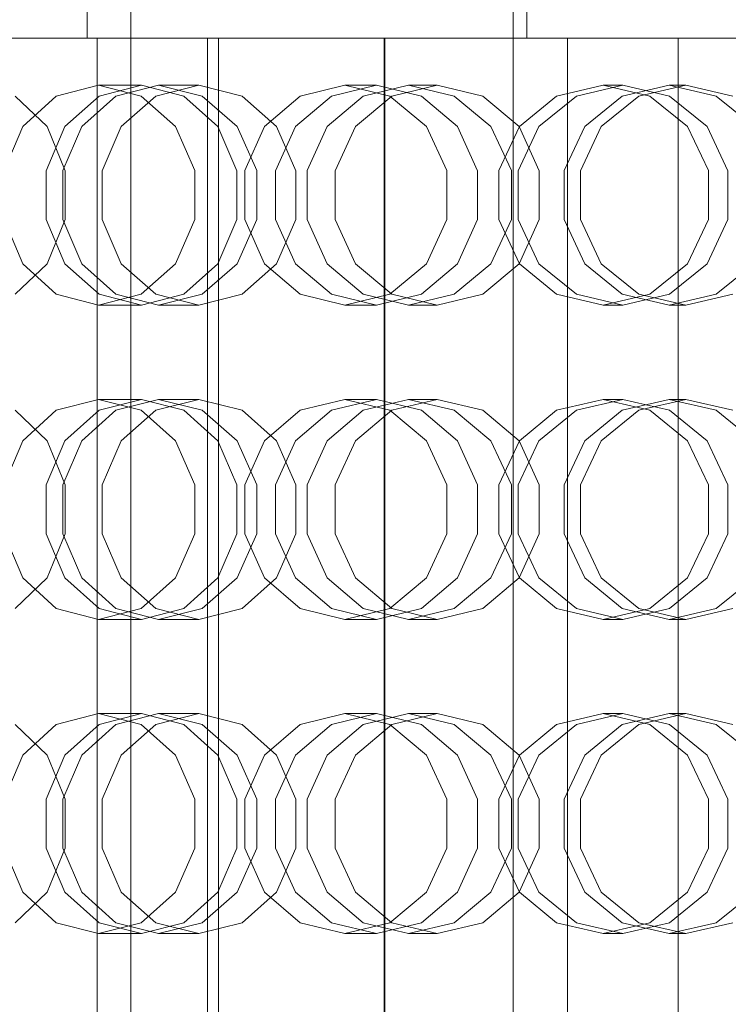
# Model space of a CAD drawing. Header units: millimetres. Extents: x -1970 to 61924, y -58230 to 6847.
# Tile 584 of 656: x 25056 to 25191, y -17984 to -17796. Entities that reach past the tile are written whole.
import ezdxf

# ---------------------------------------------------------------- set-up
doc = ezdxf.new("R2010")
doc.units = ezdxf.units.MM
for name, color, linetype, lineweight in [('COTAS_P', 1, 'Continuous', 0), ('superior_briquetadora', 7, 'Continuous', 0), ('superior_C02-briq', 7, 'Continuous', 0)]:
    doc.layers.add(name, color=color, linetype=linetype, lineweight=lineweight)
doc.dimstyles.new('R19_100', dxfattribs={"dimtxt": 250, "dimasz": 150, "dimexe": 150, "dimexo": 80, "dimgap": 100, "dimtad": 1, "dimtih": 1, "dimtoh": 1, "dimdsep": 46, "dimcen": 0.09, "dimadec": 0, "dimazin": 0, "dimtfac": 1, "dimtdec": 4, "dimtofl": 0, "dimtmove": 0, "dimatfit": 3, "dimfxl": 1, "dimtolj": 1, "dimtzin": 0, "dimarcsym": 0})

# ---------------------------------------------------------------- blocks, each defined once
blk = doc.blocks.new('DIM_R26_29')
at = {"layer": 'COTAS_P'}
for p, q in [((24250.07, -17080), (24400.07, -17035)), ((26750.07, -17080), (26600.07, -17035)), ((24250.07, -17980), (24250.07, -17080)), ((24250.07, -17080), (26750.07, -17080)), ((24250.07, -17080), (24400.07, -17125)), ((26750.07, -17080), (26600.07, -17125)), ((26750.07, -17980), (26750.07, -17080))]:
    blk.add_line(p, q, dxfattribs=at)
blk.add_text('2500 P', height=250, dxfattribs=at).set_placement((25500.07, -16980))

msp = doc.modelspace()

# ---------------------------------------------------------------- linework, layer by layer
at = {"layer": 'superior_briquetadora'}
for p, q in [((25152.685, -17250), (25152.685, -17800)), ((25068.718, -17520), (25068.718, -17800)), ((25077.067, -17789), (25077.067, -18171)), ((25042.055, -17800), (25059.165, -17800)), ((25060.251, -17800), (25043.109, -17800)), ((25046.788, -17800), (25059.697, -17800)), ((25060.338, -17800), (25047.587, -17800)), ((25066.791, -17800), (25048.883, -17800)), ((25050.024, -17800), (25067.82, -17800)), ((25059.165, -17800), (25076.765, -17800)), ((25059.697, -17800), (25068.718, -17800)), ((25077.881, -17800), (25060.251, -17800)), ((25069.074, -17800), (25060.338, -17800)), ((25082.084, -17800), (25066.791, -17800)), ((25067.82, -17800), (25082.9, -17800)), ((25068.718, -17800), (25072.065, -17800)), ((25072.065, -17800), (25069.074, -17800)), ((25070.597, -18160), (25070.597, -17800)), ((25073.173, -17800), (25070.597, -17800)), ((25070.597, -17800), (25074.863, -17800)), ((25082.2, -17800), (25073.173, -17800)), ((25074.863, -17800), (25085.323, -17800)), ((25076.765, -17800), (25094.811, -17800)), ((25095.952, -17800), (25077.881, -17800)), ((25093.263, -17800), (25082.084, -17800)), ((25096.303, -17800), (25082.2, -17800)), ((25082.9, -17800), (25093.788, -17800)), ((25085.323, -17800), (25100.383, -17800)), ((25091.695, -18160), (25091.695, -17800)), ((25094.272, -17800), (25091.695, -17800)), ((25091.695, -17800), (25095.962, -17800)), ((25099.236, -17800), (25093.263, -17800)), ((25093.788, -17800), (25099.416, -17800)), ((25093.788, -17800), (25093.788, -18160)), ((25103.298, -17800), (25094.272, -17800)), ((25094.811, -17800), (25113.255, -17800)), ((25114.42, -17800), (25095.952, -17800)), ((25095.962, -17800), (25106.421, -17800)), ((25113.335, -17800), (25096.303, -17800)), ((25099.416, -17800), (25099.236, -17800)), ((25100.383, -17800), (25117.751, -17800)), ((25117.401, -17800), (25103.298, -17800)), ((25106.421, -17800), (25121.481, -17800)), ((25113.255, -17800), (25132.05, -17800)), ((25130.703, -17800), (25113.335, -17800)), ((25133.235, -17800), (25114.42, -17800)), ((25134.433, -17800), (25117.401, -17800)), ((25117.751, -17800), (25134.783, -17800)), ((25121.481, -17800), (25138.849, -17800)), ((25125.468, -18160), (25125.468, -17800)), ((25126.044, -17800), (25125.468, -17800)), ((25125.468, -17800), (25127.948, -17800)), ((25125.568, -17800), (25128.048, -17800)), ((25125.568, -17800), (25125.568, -18160)), ((25126.144, -17800), (25125.568, -17800)), ((25129.675, -17800), (25126.044, -17800)), ((25129.771, -17800), (25126.144, -17800)), ((25127.948, -17800), (25133.419, -17800)), ((25128.048, -17800), (25133.519, -17800)), ((25136.269, -17800), (25129.675, -17800)), ((25136.361, -17800), (25129.771, -17800)), ((25145.763, -17800), (25130.703, -17800)), ((25132.05, -17800), (25151.148, -17800)), ((25152.35, -17800), (25133.235, -17800)), ((25133.419, -17800), (25141.746, -17800)), ((25133.519, -17800), (25141.847, -17800)), ((25151.801, -17800), (25134.433, -17800)), ((25134.783, -17800), (25148.886, -17800)), ((25145.666, -17800), (25136.269, -17800)), ((25145.75, -17800), (25136.361, -17800)), ((25138.849, -17800), (25155.881, -17800)), ((25141.746, -17800), (25152.726, -17800)), ((25141.847, -17800), (25152.827, -17800)), ((25157.634, -17800), (25145.666, -17800)), ((25157.708, -17800), (25145.75, -17800)), ((25156.222, -17800), (25145.763, -17800)), ((25148.886, -17800), (25157.912, -17800)), ((25151.148, -17800), (25170.5, -17800)), ((25166.861, -17800), (25151.801, -17800)), ((25171.717, -17800), (25152.35, -17800)), ((25152.685, -17800), (25155.489, -17800)), ((25153.623, -17800), (25152.685, -17800)), ((25152.726, -17800), (25166.089, -17800)), ((25152.827, -17800), (25166.191, -17800)), ((25158.267, -17800), (25153.623, -17800)), ((25155.489, -17800), (25161.929, -17800)), ((25155.881, -17800), (25169.984, -17800)), ((25160.489, -17800), (25156.222, -17800)), ((25171.877, -17800), (25157.634, -17800)), ((25171.94, -17800), (25157.708, -17800)), ((25157.912, -17800), (25160.489, -17800)), ((25166.439, -17800), (25158.267, -17800)), ((25160.489, -18160), (25160.489, -17800)), ((25161.929, -17800), (25171.755, -17800)), ((25166.089, -17800), (25181.508, -17800)), ((25166.191, -17800), (25181.61, -17800)), ((25177.825, -17800), (25166.439, -17800)), ((25177.321, -17800), (25166.861, -17800)), ((25169.984, -17800), (25179.011, -17800)), ((25170.5, -17800), (25190.056, -17800)), ((25191.284, -17800), (25171.717, -17800)), ((25171.755, -17800), (25184.59, -17800)), ((25188.046, -17800), (25171.877, -17800)), ((25188.096, -17800), (25171.94, -17800)), ((25181.587, -17800), (25177.321, -17800)), ((25191.987, -17800), (25177.825, -17800)), ((25179.011, -17800), (25181.587, -17800)), ((25181.508, -17800), (25198.606, -17800)), ((25181.587, -18160), (25181.587, -17800)), ((25181.61, -17800), (25198.708, -17800)), ((25184.59, -17800), (25199.942, -17800)), ((25205.742, -17800), (25188.046, -17800)), ((25205.778, -17800), (25188.096, -17800)), ((25190.056, -17800), (25209.766, -17800)), ((25062.79, -17811.08), (25070.847, -17809)), ((25079.071, -17809), (25070.847, -17809)), ((25070.847, -17809), (25079.001, -17811.08)), ((25079.071, -17809), (25070.966, -17811.08)), ((25082.359, -17809), (25074.167, -17811.08)), ((25087.176, -17811.08), (25079.071, -17809)), ((25081.818, -17811.08), (25090.055, -17809)), ((25090.055, -17809), (25082.359, -17809)), ((25090.642, -17811.08), (25082.359, -17809)), ((25090.055, -17809), (25098.292, -17811.08)), ((25109.378, -17811.08), (25117.922, -17809)), ((25123.986, -17809), (25115.408, -17811.08)), ((25123.986, -17809), (25117.922, -17809)), ((25117.922, -17809), (25126.538, -17811.08)), ((25130.077, -17809), (25121.434, -17811.08)), ((25132.565, -17811.08), (25123.986, -17809)), ((25126.909, -17811.08), (25135.583, -17809)), ((25135.583, -17809), (25130.077, -17809)), ((25138.785, -17811.08), (25130.077, -17809)), ((25135.583, -17809), (25144.258, -17811.08)), ((25158.374, -17811.08), (25167.259, -17809)), ((25171.059, -17809), (25162.153, -17811.08)), ((25171.059, -17809), (25167.259, -17809)), ((25167.259, -17809), (25176.188, -17811.08)), ((25179.848, -17809), (25170.902, -17811.08)), ((25179.965, -17811.08), (25171.059, -17809)), ((25174.106, -17811.08), (25183.07, -17809)), ((25183.07, -17809), (25179.848, -17809)), ((25188.832, -17811.08), (25179.848, -17809)), ((25183.07, -17809), (25192.035, -17811.08)), ((25054.922, -17811.08), (25061.063, -17816.907)), ((25056.4, -17816.906), (25062.79, -17811.08)), ((25070.966, -17811.08), (25064.467, -17816.907)), ((25074.167, -17811.08), (25067.664, -17816.906)), ((25075.213, -17816.907), (25081.818, -17811.08)), ((25079.001, -17811.08), (25085.608, -17816.906)), ((25093.676, -17816.907), (25087.176, -17811.08)), ((25097.348, -17816.906), (25090.642, -17811.08)), ((25098.292, -17811.08), (25104.897, -17816.907)), ((25102.58, -17816.906), (25109.378, -17811.08)), ((25115.408, -17811.08), (25108.528, -17816.907)), ((25121.434, -17811.08), (25114.551, -17816.906)), ((25119.952, -17816.907), (25126.909, -17811.08)), ((25126.538, -17811.08), (25133.497, -17816.906)), ((25139.445, -17816.907), (25132.565, -17811.08)), ((25145.813, -17816.906), (25138.785, -17811.08)), ((25144.258, -17811.08), (25151.215, -17816.907)), ((25151.283, -17816.906), (25158.374, -17811.08)), ((25162.153, -17811.08), (25155.011, -17816.907)), ((25170.902, -17811.08), (25163.756, -17816.906)), ((25166.917, -17816.907), (25174.106, -17811.08)), ((25176.188, -17811.08), (25183.38, -17816.906)), ((25187.107, -17816.907), (25179.965, -17811.08)), ((25196.063, -17816.906), (25188.832, -17811.08)), ((25052.88, -17825.326), (25056.4, -17816.906)), ((25064.467, -17816.907), (25060.86, -17825.327)), ((25061.063, -17816.907), (25064.471, -17825.327)), ((25067.664, -17816.906), (25064.08, -17825.326)), ((25071.547, -17825.327), (25075.213, -17816.907)), ((25085.608, -17816.906), (25089.303, -17825.326)), ((25097.283, -17825.327), (25093.676, -17816.907)), ((25101.095, -17825.326), (25097.348, -17816.906)), ((25098.826, -17825.326), (25102.58, -17816.906)), ((25108.528, -17816.907), (25104.71, -17825.327)), ((25104.897, -17816.907), (25108.563, -17825.327)), ((25114.551, -17816.906), (25110.749, -17825.326)), ((25116.091, -17825.327), (25119.952, -17816.907)), ((25133.497, -17816.906), (25137.379, -17825.326)), ((25143.263, -17825.327), (25139.445, -17816.907)), ((25149.732, -17825.326), (25145.813, -17816.906)), ((25147.36, -17825.326), (25151.283, -17816.906)), ((25155.011, -17816.907), (25151.047, -17825.327)), ((25151.215, -17816.907), (25155.075, -17825.327)), ((25163.756, -17816.906), (25159.801, -17825.326)), ((25162.928, -17825.327), (25166.917, -17816.907)), ((25183.38, -17816.906), (25187.384, -17825.326)), ((25191.071, -17825.327), (25187.107, -17816.907)), ((25060.86, -17825.327), (25060.86, -17834.673)), ((25064.08, -17825.326), (25064.08, -17834.674)), ((25064.471, -17825.327), (25064.471, -17834.673)), ((25071.547, -17834.673), (25071.547, -17825.327)), ((25089.303, -17825.326), (25089.303, -17834.674)), ((25097.283, -17834.673), (25097.283, -17825.327)), ((25098.826, -17834.674), (25098.826, -17825.326)), ((25101.095, -17834.674), (25101.095, -17825.326)), ((25104.71, -17825.327), (25104.71, -17834.673)), ((25108.563, -17825.327), (25108.563, -17834.673)), ((25110.749, -17825.326), (25110.749, -17834.674)), ((25116.091, -17834.673), (25116.091, -17825.327)), ((25137.379, -17825.326), (25137.379, -17834.674)), ((25143.263, -17834.673), (25143.263, -17825.327)), ((25147.36, -17834.674), (25147.36, -17825.326)), ((25149.732, -17834.674), (25149.732, -17825.326)), ((25151.047, -17825.327), (25151.047, -17834.673)), ((25155.075, -17825.327), (25155.075, -17834.673)), ((25159.801, -17825.326), (25159.801, -17834.674)), ((25162.928, -17834.673), (25162.928, -17825.327)), ((25187.384, -17825.326), (25187.384, -17834.674)), ((25191.071, -17834.673), (25191.071, -17825.327)), ((25056.4, -17843.094), (25052.88, -17834.674)), ((25060.86, -17834.673), (25064.467, -17843.093)), ((25064.471, -17834.673), (25061.063, -17843.093)), ((25064.08, -17834.674), (25067.664, -17843.094)), ((25075.213, -17843.093), (25071.547, -17834.673)), ((25089.303, -17834.674), (25085.608, -17843.094)), ((25093.676, -17843.093), (25097.283, -17834.673)), ((25097.348, -17843.094), (25101.095, -17834.674)), ((25102.58, -17843.094), (25098.826, -17834.674)), ((25104.71, -17834.673), (25108.528, -17843.093)), ((25108.563, -17834.673), (25104.897, -17843.093)), ((25110.749, -17834.674), (25114.551, -17843.094)), ((25119.952, -17843.093), (25116.091, -17834.673)), ((25137.379, -17834.674), (25133.497, -17843.094)), ((25139.445, -17843.093), (25143.263, -17834.673)), ((25145.813, -17843.094), (25149.732, -17834.674)), ((25151.283, -17843.094), (25147.36, -17834.674)), ((25151.047, -17834.673), (25155.011, -17843.093)), ((25155.075, -17834.673), (25151.215, -17843.093)), ((25159.801, -17834.674), (25163.756, -17843.094)), ((25166.917, -17843.093), (25162.928, -17834.673)), ((25187.384, -17834.674), (25183.38, -17843.094)), ((25187.107, -17843.093), (25191.071, -17834.673)), ((25061.063, -17843.093), (25054.922, -17848.92)), ((25062.79, -17848.92), (25056.4, -17843.094)), ((25064.467, -17843.093), (25070.966, -17848.92)), ((25067.664, -17843.094), (25074.167, -17848.92)), ((25081.818, -17848.92), (25075.213, -17843.093)), ((25085.608, -17843.094), (25079.001, -17848.92)), ((25087.176, -17848.92), (25093.676, -17843.093)), ((25090.642, -17848.92), (25097.348, -17843.094)), ((25104.897, -17843.093), (25098.292, -17848.92)), ((25109.378, -17848.92), (25102.58, -17843.094)), ((25108.528, -17843.093), (25115.408, -17848.92)), ((25114.551, -17843.094), (25121.434, -17848.92)), ((25126.909, -17848.92), (25119.952, -17843.093)), ((25133.497, -17843.094), (25126.538, -17848.92)), ((25132.565, -17848.92), (25139.445, -17843.093)), ((25138.785, -17848.92), (25145.813, -17843.094)), ((25151.215, -17843.093), (25144.258, -17848.92)), ((25158.374, -17848.92), (25151.283, -17843.094)), ((25155.011, -17843.093), (25162.153, -17848.92)), ((25163.756, -17843.094), (25170.902, -17848.92)), ((25174.106, -17848.92), (25166.917, -17843.093)), ((25183.38, -17843.094), (25176.188, -17848.92)), ((25179.965, -17848.92), (25187.107, -17843.093)), ((25188.832, -17848.92), (25196.063, -17843.094)), ((25070.847, -17851), (25062.79, -17848.92)), ((25079.001, -17848.92), (25070.847, -17851)), ((25070.966, -17848.92), (25079.071, -17851)), ((25074.167, -17848.92), (25082.359, -17851)), ((25079.071, -17851), (25087.176, -17848.92)), ((25090.055, -17851), (25081.818, -17848.92)), ((25082.359, -17851), (25090.642, -17848.92)), ((25098.292, -17848.92), (25090.055, -17851)), ((25117.922, -17851), (25109.378, -17848.92)), ((25115.408, -17848.92), (25123.986, -17851)), ((25126.538, -17848.92), (25117.922, -17851)), ((25121.434, -17848.92), (25130.077, -17851)), ((25123.986, -17851), (25132.565, -17848.92)), ((25135.583, -17851), (25126.909, -17848.92)), ((25130.077, -17851), (25138.785, -17848.92)), ((25144.258, -17848.92), (25135.583, -17851)), ((25167.259, -17851), (25158.374, -17848.92)), ((25162.153, -17848.92), (25171.059, -17851)), ((25176.188, -17848.92), (25167.259, -17851)), ((25170.902, -17848.92), (25179.848, -17851)), ((25171.059, -17851), (25179.965, -17848.92)), ((25183.07, -17851), (25174.106, -17848.92)), ((25179.848, -17851), (25188.832, -17848.92)), ((25192.035, -17848.92), (25183.07, -17851)), ((25079.071, -17851), (25070.847, -17851)), ((25090.055, -17851), (25082.359, -17851)), ((25123.986, -17851), (25117.922, -17851)), ((25135.583, -17851), (25130.077, -17851)), ((25171.059, -17851), (25167.259, -17851)), ((25183.07, -17851), (25179.848, -17851)), ((25062.79, -17871.08), (25070.847, -17869)), ((25079.071, -17869), (25070.847, -17869)), ((25070.847, -17869), (25079.001, -17871.08)), ((25079.071, -17869), (25070.966, -17871.08)), ((25082.359, -17869), (25074.167, -17871.08)), ((25087.176, -17871.08), (25079.071, -17869)), ((25081.818, -17871.08), (25090.055, -17869)), ((25090.055, -17869), (25082.359, -17869)), ((25090.642, -17871.08), (25082.359, -17869)), ((25090.055, -17869), (25098.292, -17871.08)), ((25109.378, -17871.08), (25117.922, -17869)), ((25123.986, -17869), (25115.408, -17871.08)), ((25123.986, -17869), (25117.922, -17869)), ((25117.922, -17869), (25126.538, -17871.08)), ((25130.077, -17869), (25121.434, -17871.08)), ((25132.565, -17871.08), (25123.986, -17869)), ((25126.909, -17871.08), (25135.583, -17869)), ((25135.583, -17869), (25130.077, -17869)), ((25138.785, -17871.08), (25130.077, -17869)), ((25135.583, -17869), (25144.258, -17871.08)), ((25158.374, -17871.08), (25167.259, -17869)), ((25171.059, -17869), (25162.153, -17871.08)), ((25171.059, -17869), (25167.259, -17869)), ((25167.259, -17869), (25176.188, -17871.08)), ((25179.848, -17869), (25170.902, -17871.08)), ((25179.965, -17871.08), (25171.059, -17869)), ((25174.106, -17871.08), (25183.07, -17869)), ((25183.07, -17869), (25179.848, -17869)), ((25188.832, -17871.08), (25179.848, -17869)), ((25183.07, -17869), (25192.035, -17871.08)), ((25054.922, -17871.08), (25061.063, -17876.907)), ((25056.4, -17876.906), (25062.79, -17871.08)), ((25070.966, -17871.08), (25064.467, -17876.907)), ((25074.167, -17871.08), (25067.664, -17876.906)), ((25075.213, -17876.907), (25081.818, -17871.08)), ((25079.001, -17871.08), (25085.608, -17876.906)), ((25093.676, -17876.907), (25087.176, -17871.08)), ((25097.348, -17876.906), (25090.642, -17871.08)), ((25098.292, -17871.08), (25104.897, -17876.907)), ((25102.58, -17876.906), (25109.378, -17871.08)), ((25115.408, -17871.08), (25108.528, -17876.907)), ((25121.434, -17871.08), (25114.551, -17876.906)), ((25119.952, -17876.907), (25126.909, -17871.08)), ((25126.538, -17871.08), (25133.497, -17876.906)), ((25139.445, -17876.907), (25132.565, -17871.08)), ((25145.813, -17876.906), (25138.785, -17871.08)), ((25144.258, -17871.08), (25151.215, -17876.907)), ((25151.283, -17876.906), (25158.374, -17871.08)), ((25162.153, -17871.08), (25155.011, -17876.907)), ((25170.902, -17871.08), (25163.756, -17876.906)), ((25166.917, -17876.907), (25174.106, -17871.08)), ((25176.188, -17871.08), (25183.38, -17876.906)), ((25187.107, -17876.907), (25179.965, -17871.08)), ((25196.063, -17876.906), (25188.832, -17871.08)), ((25052.88, -17885.326), (25056.4, -17876.906)), ((25064.467, -17876.907), (25060.86, -17885.327)), ((25061.063, -17876.907), (25064.471, -17885.327)), ((25067.664, -17876.906), (25064.08, -17885.326)), ((25071.547, -17885.327), (25075.213, -17876.907)), ((25085.608, -17876.906), (25089.303, -17885.326)), ((25097.283, -17885.327), (25093.676, -17876.907)), ((25101.095, -17885.326), (25097.348, -17876.906)), ((25098.826, -17885.326), (25102.58, -17876.906)), ((25108.528, -17876.907), (25104.71, -17885.327)), ((25104.897, -17876.907), (25108.563, -17885.327)), ((25114.551, -17876.906), (25110.749, -17885.326)), ((25116.091, -17885.327), (25119.952, -17876.907)), ((25133.497, -17876.906), (25137.379, -17885.326)), ((25143.263, -17885.327), (25139.445, -17876.907)), ((25149.732, -17885.326), (25145.813, -17876.906)), ((25147.36, -17885.326), (25151.283, -17876.906)), ((25155.011, -17876.907), (25151.047, -17885.327)), ((25151.215, -17876.907), (25155.075, -17885.327)), ((25163.756, -17876.906), (25159.801, -17885.326)), ((25162.928, -17885.327), (25166.917, -17876.907)), ((25183.38, -17876.906), (25187.384, -17885.326)), ((25191.071, -17885.327), (25187.107, -17876.907)), ((25060.86, -17885.327), (25060.86, -17894.673)), ((25064.08, -17885.326), (25064.08, -17894.674)), ((25064.471, -17885.327), (25064.471, -17894.673)), ((25071.547, -17894.673), (25071.547, -17885.327)), ((25089.303, -17885.326), (25089.303, -17894.674)), ((25097.283, -17894.673), (25097.283, -17885.327)), ((25098.826, -17894.674), (25098.826, -17885.326)), ((25101.095, -17894.674), (25101.095, -17885.326)), ((25104.71, -17885.327), (25104.71, -17894.673)), ((25108.563, -17885.327), (25108.563, -17894.673)), ((25110.749, -17885.326), (25110.749, -17894.674)), ((25116.091, -17894.673), (25116.091, -17885.327)), ((25137.379, -17885.326), (25137.379, -17894.674)), ((25143.263, -17894.673), (25143.263, -17885.327)), ((25147.36, -17894.674), (25147.36, -17885.326)), ((25149.732, -17894.674), (25149.732, -17885.326)), ((25151.047, -17885.327), (25151.047, -17894.673)), ((25155.075, -17885.327), (25155.075, -17894.673)), ((25159.801, -17885.326), (25159.801, -17894.674)), ((25162.928, -17894.673), (25162.928, -17885.327)), ((25187.384, -17885.326), (25187.384, -17894.674)), ((25191.071, -17894.673), (25191.071, -17885.327)), ((25056.4, -17903.094), (25052.88, -17894.674)), ((25060.86, -17894.673), (25064.467, -17903.093)), ((25064.471, -17894.673), (25061.063, -17903.093)), ((25064.08, -17894.674), (25067.664, -17903.094)), ((25075.213, -17903.093), (25071.547, -17894.673)), ((25089.303, -17894.674), (25085.608, -17903.094)), ((25093.676, -17903.093), (25097.283, -17894.673)), ((25097.348, -17903.094), (25101.095, -17894.674)), ((25102.58, -17903.094), (25098.826, -17894.674)), ((25104.71, -17894.673), (25108.528, -17903.093)), ((25108.563, -17894.673), (25104.897, -17903.093)), ((25110.749, -17894.674), (25114.551, -17903.094)), ((25119.952, -17903.093), (25116.091, -17894.673)), ((25137.379, -17894.674), (25133.497, -17903.094)), ((25139.445, -17903.093), (25143.263, -17894.673)), ((25145.813, -17903.094), (25149.732, -17894.674)), ((25151.283, -17903.094), (25147.36, -17894.674)), ((25151.047, -17894.673), (25155.011, -17903.093)), ((25155.075, -17894.673), (25151.215, -17903.093)), ((25159.801, -17894.674), (25163.756, -17903.094)), ((25166.917, -17903.093), (25162.928, -17894.673)), ((25187.384, -17894.674), (25183.38, -17903.094)), ((25187.107, -17903.093), (25191.071, -17894.673)), ((25061.063, -17903.093), (25054.922, -17908.92)), ((25062.79, -17908.92), (25056.4, -17903.094)), ((25064.467, -17903.093), (25070.966, -17908.92)), ((25067.664, -17903.094), (25074.167, -17908.92)), ((25081.818, -17908.92), (25075.213, -17903.093)), ((25085.608, -17903.094), (25079.001, -17908.92)), ((25087.176, -17908.92), (25093.676, -17903.093)), ((25090.642, -17908.92), (25097.348, -17903.094)), ((25104.897, -17903.093), (25098.292, -17908.92)), ((25109.378, -17908.92), (25102.58, -17903.094)), ((25108.528, -17903.093), (25115.408, -17908.92)), ((25114.551, -17903.094), (25121.434, -17908.92)), ((25126.909, -17908.92), (25119.952, -17903.093)), ((25133.497, -17903.094), (25126.538, -17908.92)), ((25132.565, -17908.92), (25139.445, -17903.093)), ((25138.785, -17908.92), (25145.813, -17903.094)), ((25151.215, -17903.093), (25144.258, -17908.92)), ((25158.374, -17908.92), (25151.283, -17903.094)), ((25155.011, -17903.093), (25162.153, -17908.92)), ((25163.756, -17903.094), (25170.902, -17908.92)), ((25174.106, -17908.92), (25166.917, -17903.093)), ((25183.38, -17903.094), (25176.188, -17908.92)), ((25179.965, -17908.92), (25187.107, -17903.093)), ((25188.832, -17908.92), (25196.063, -17903.094)), ((25070.847, -17911), (25062.79, -17908.92)), ((25079.001, -17908.92), (25070.847, -17911)), ((25070.966, -17908.92), (25079.071, -17911)), ((25074.167, -17908.92), (25082.359, -17911)), ((25079.071, -17911), (25087.176, -17908.92)), ((25090.055, -17911), (25081.818, -17908.92)), ((25082.359, -17911), (25090.642, -17908.92)), ((25098.292, -17908.92), (25090.055, -17911)), ((25117.922, -17911), (25109.378, -17908.92)), ((25115.408, -17908.92), (25123.986, -17911)), ((25126.538, -17908.92), (25117.922, -17911)), ((25121.434, -17908.92), (25130.077, -17911)), ((25123.986, -17911), (25132.565, -17908.92)), ((25135.583, -17911), (25126.909, -17908.92)), ((25130.077, -17911), (25138.785, -17908.92)), ((25144.258, -17908.92), (25135.583, -17911)), ((25167.259, -17911), (25158.374, -17908.92)), ((25162.153, -17908.92), (25171.059, -17911)), ((25176.188, -17908.92), (25167.259, -17911)), ((25170.902, -17908.92), (25179.848, -17911)), ((25171.059, -17911), (25179.965, -17908.92)), ((25183.07, -17911), (25174.106, -17908.92)), ((25179.848, -17911), (25188.832, -17908.92)), ((25192.035, -17908.92), (25183.07, -17911)), ((25079.071, -17911), (25070.847, -17911)), ((25090.055, -17911), (25082.359, -17911)), ((25123.986, -17911), (25117.922, -17911)), ((25135.583, -17911), (25130.077, -17911)), ((25171.059, -17911), (25167.259, -17911)), ((25183.07, -17911), (25179.848, -17911)), ((25062.79, -17931.08), (25070.847, -17929)), ((25079.071, -17929), (25070.847, -17929)), ((25070.847, -17929), (25079.001, -17931.08)), ((25079.071, -17929), (25070.966, -17931.08)), ((25082.359, -17929), (25074.167, -17931.08)), ((25087.176, -17931.08), (25079.071, -17929)), ((25081.818, -17931.08), (25090.055, -17929)), ((25090.055, -17929), (25082.359, -17929)), ((25090.642, -17931.08), (25082.359, -17929)), ((25090.055, -17929), (25098.292, -17931.08)), ((25109.378, -17931.08), (25117.922, -17929)), ((25123.986, -17929), (25115.408, -17931.08)), ((25123.986, -17929), (25117.922, -17929)), ((25117.922, -17929), (25126.538, -17931.08)), ((25130.077, -17929), (25121.434, -17931.08)), ((25132.565, -17931.08), (25123.986, -17929)), ((25126.909, -17931.08), (25135.583, -17929)), ((25135.583, -17929), (25130.077, -17929)), ((25138.785, -17931.08), (25130.077, -17929)), ((25135.583, -17929), (25144.258, -17931.08)), ((25158.374, -17931.08), (25167.259, -17929)), ((25171.059, -17929), (25162.153, -17931.08)), ((25171.059, -17929), (25167.259, -17929)), ((25167.259, -17929), (25176.188, -17931.08)), ((25179.848, -17929), (25170.902, -17931.08)), ((25179.965, -17931.08), (25171.059, -17929)), ((25174.106, -17931.08), (25183.07, -17929)), ((25183.07, -17929), (25179.848, -17929)), ((25188.832, -17931.08), (25179.848, -17929)), ((25183.07, -17929), (25192.035, -17931.08)), ((25054.922, -17931.08), (25061.063, -17936.907)), ((25056.4, -17936.906), (25062.79, -17931.08)), ((25070.966, -17931.08), (25064.467, -17936.907)), ((25074.167, -17931.08), (25067.664, -17936.906)), ((25075.213, -17936.907), (25081.818, -17931.08)), ((25079.001, -17931.08), (25085.608, -17936.906)), ((25093.676, -17936.907), (25087.176, -17931.08)), ((25097.348, -17936.906), (25090.642, -17931.08)), ((25098.292, -17931.08), (25104.897, -17936.907)), ((25102.58, -17936.906), (25109.378, -17931.08)), ((25115.408, -17931.08), (25108.528, -17936.907)), ((25121.434, -17931.08), (25114.551, -17936.906)), ((25119.952, -17936.907), (25126.909, -17931.08)), ((25126.538, -17931.08), (25133.497, -17936.906)), ((25139.445, -17936.907), (25132.565, -17931.08)), ((25145.813, -17936.906), (25138.785, -17931.08)), ((25144.258, -17931.08), (25151.215, -17936.907)), ((25151.283, -17936.906), (25158.374, -17931.08)), ((25162.153, -17931.08), (25155.011, -17936.907)), ((25170.902, -17931.08), (25163.756, -17936.906)), ((25166.917, -17936.907), (25174.106, -17931.08)), ((25176.188, -17931.08), (25183.38, -17936.906)), ((25187.107, -17936.907), (25179.965, -17931.08)), ((25196.063, -17936.906), (25188.832, -17931.08)), ((25052.88, -17945.326), (25056.4, -17936.906)), ((25064.467, -17936.907), (25060.86, -17945.327)), ((25061.063, -17936.907), (25064.471, -17945.327)), ((25067.664, -17936.906), (25064.08, -17945.326)), ((25071.547, -17945.327), (25075.213, -17936.907)), ((25085.608, -17936.906), (25089.303, -17945.326)), ((25097.283, -17945.327), (25093.676, -17936.907)), ((25101.095, -17945.326), (25097.348, -17936.906)), ((25098.826, -17945.326), (25102.58, -17936.906)), ((25108.528, -17936.907), (25104.71, -17945.327)), ((25104.897, -17936.907), (25108.563, -17945.327)), ((25114.551, -17936.906), (25110.749, -17945.326)), ((25116.091, -17945.327), (25119.952, -17936.907)), ((25133.497, -17936.906), (25137.379, -17945.326)), ((25143.263, -17945.327), (25139.445, -17936.907)), ((25149.732, -17945.326), (25145.813, -17936.906)), ((25147.36, -17945.326), (25151.283, -17936.906)), ((25155.011, -17936.907), (25151.047, -17945.327)), ((25151.215, -17936.907), (25155.075, -17945.327)), ((25163.756, -17936.906), (25159.801, -17945.326)), ((25162.928, -17945.327), (25166.917, -17936.907)), ((25183.38, -17936.906), (25187.384, -17945.326)), ((25191.071, -17945.327), (25187.107, -17936.907)), ((25060.86, -17945.327), (25060.86, -17954.673)), ((25064.08, -17945.326), (25064.08, -17954.674)), ((25064.471, -17945.327), (25064.471, -17954.673)), ((25071.547, -17954.673), (25071.547, -17945.327)), ((25089.303, -17945.326), (25089.303, -17954.674)), ((25097.283, -17954.673), (25097.283, -17945.327)), ((25098.826, -17954.674), (25098.826, -17945.326)), ((25101.095, -17954.674), (25101.095, -17945.326)), ((25104.71, -17945.327), (25104.71, -17954.673)), ((25108.563, -17945.327), (25108.563, -17954.673)), ((25110.749, -17945.326), (25110.749, -17954.674)), ((25116.091, -17954.673), (25116.091, -17945.327)), ((25137.379, -17945.326), (25137.379, -17954.674)), ((25143.263, -17954.673), (25143.263, -17945.327)), ((25147.36, -17954.674), (25147.36, -17945.326)), ((25149.732, -17954.674), (25149.732, -17945.326)), ((25151.047, -17945.327), (25151.047, -17954.673)), ((25155.075, -17945.327), (25155.075, -17954.673)), ((25159.801, -17945.326), (25159.801, -17954.674)), ((25162.928, -17954.673), (25162.928, -17945.327)), ((25187.384, -17945.326), (25187.384, -17954.674)), ((25191.071, -17954.673), (25191.071, -17945.327)), ((25056.4, -17963.094), (25052.88, -17954.674)), ((25060.86, -17954.673), (25064.467, -17963.093)), ((25064.471, -17954.673), (25061.063, -17963.093)), ((25064.08, -17954.674), (25067.664, -17963.094)), ((25075.213, -17963.093), (25071.547, -17954.673)), ((25089.303, -17954.674), (25085.608, -17963.094)), ((25093.676, -17963.093), (25097.283, -17954.673)), ((25097.348, -17963.094), (25101.095, -17954.674)), ((25102.58, -17963.094), (25098.826, -17954.674)), ((25104.71, -17954.673), (25108.528, -17963.093)), ((25108.563, -17954.673), (25104.897, -17963.093)), ((25110.749, -17954.674), (25114.551, -17963.094)), ((25119.952, -17963.093), (25116.091, -17954.673)), ((25137.379, -17954.674), (25133.497, -17963.094)), ((25139.445, -17963.093), (25143.263, -17954.673)), ((25145.813, -17963.094), (25149.732, -17954.674)), ((25151.283, -17963.094), (25147.36, -17954.674)), ((25151.047, -17954.673), (25155.011, -17963.093)), ((25155.075, -17954.673), (25151.215, -17963.093)), ((25159.801, -17954.674), (25163.756, -17963.094)), ((25166.917, -17963.093), (25162.928, -17954.673)), ((25187.384, -17954.674), (25183.38, -17963.094)), ((25187.107, -17963.093), (25191.071, -17954.673)), ((25061.063, -17963.093), (25054.922, -17968.92)), ((25062.79, -17968.92), (25056.4, -17963.094)), ((25064.467, -17963.093), (25070.966, -17968.92)), ((25067.664, -17963.094), (25074.167, -17968.92)), ((25081.818, -17968.92), (25075.213, -17963.093)), ((25085.608, -17963.094), (25079.001, -17968.92)), ((25087.176, -17968.92), (25093.676, -17963.093)), ((25090.642, -17968.92), (25097.348, -17963.094)), ((25104.897, -17963.093), (25098.292, -17968.92)), ((25109.378, -17968.92), (25102.58, -17963.094)), ((25108.528, -17963.093), (25115.408, -17968.92)), ((25114.551, -17963.094), (25121.434, -17968.92)), ((25126.909, -17968.92), (25119.952, -17963.093)), ((25133.497, -17963.094), (25126.538, -17968.92)), ((25132.565, -17968.92), (25139.445, -17963.093)), ((25138.785, -17968.92), (25145.813, -17963.094)), ((25151.215, -17963.093), (25144.258, -17968.92)), ((25158.374, -17968.92), (25151.283, -17963.094)), ((25155.011, -17963.093), (25162.153, -17968.92)), ((25163.756, -17963.094), (25170.902, -17968.92)), ((25174.106, -17968.92), (25166.917, -17963.093)), ((25183.38, -17963.094), (25176.188, -17968.92)), ((25179.965, -17968.92), (25187.107, -17963.093)), ((25188.832, -17968.92), (25196.063, -17963.094)), ((25070.847, -17971), (25062.79, -17968.92)), ((25079.001, -17968.92), (25070.847, -17971)), ((25070.966, -17968.92), (25079.071, -17971)), ((25074.167, -17968.92), (25082.359, -17971)), ((25079.071, -17971), (25087.176, -17968.92)), ((25090.055, -17971), (25081.818, -17968.92)), ((25082.359, -17971), (25090.642, -17968.92)), ((25098.292, -17968.92), (25090.055, -17971)), ((25117.922, -17971), (25109.378, -17968.92)), ((25115.408, -17968.92), (25123.986, -17971)), ((25126.538, -17968.92), (25117.922, -17971)), ((25121.434, -17968.92), (25130.077, -17971)), ((25123.986, -17971), (25132.565, -17968.92)), ((25135.583, -17971), (25126.909, -17968.92)), ((25130.077, -17971), (25138.785, -17968.92)), ((25144.258, -17968.92), (25135.583, -17971)), ((25167.259, -17971), (25158.374, -17968.92)), ((25162.153, -17968.92), (25171.059, -17971)), ((25176.188, -17968.92), (25167.259, -17971)), ((25170.902, -17968.92), (25179.848, -17971)), ((25171.059, -17971), (25179.965, -17968.92)), ((25183.07, -17971), (25174.106, -17968.92)), ((25179.848, -17971), (25188.832, -17968.92)), ((25192.035, -17968.92), (25183.07, -17971)), ((25079.071, -17971), (25070.847, -17971)), ((25090.055, -17971), (25082.359, -17971)), ((25123.986, -17971), (25117.922, -17971)), ((25135.583, -17971), (25130.077, -17971)), ((25171.059, -17971), (25167.259, -17971)), ((25183.07, -17971), (25179.848, -17971))]:
    msp.add_line(p, q, dxfattribs=at)
at = {"layer": 'superior_C02-briq'}
msp.add_line((25150.067, -17705), (25150.067, -18255), dxfattribs=at)

# ---------------------------------------------------------------- dimensions: what is measured, and where the dimension line sits
at = {"layer": 'COTAS_P'}
dim = msp.add_aligned_dim(p1=(24250.067, -17980), p2=(26750.067, -17980), distance=900, text='<> P', dimstyle='R19_100', dxfattribs=at)
dim.commit()
dim.dimension.update_dxf_attribs({"geometry": 'DIM_R26_29', "text_midpoint": (25500.067, -17080)})

doc.saveas('drawing.dxf')
